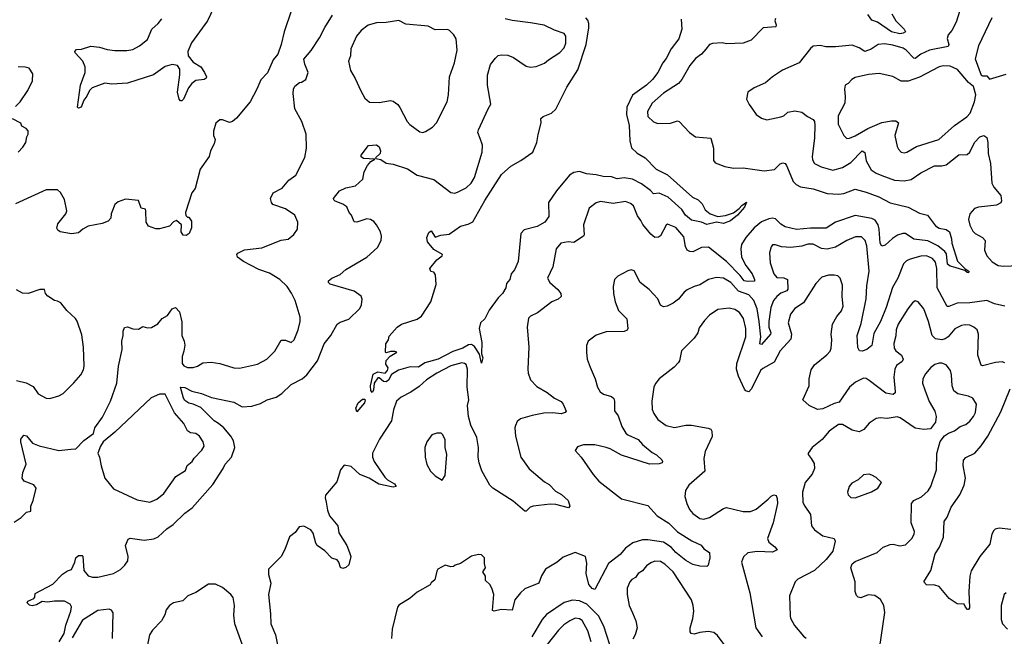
# Model space of a CAD drawing. Extents: x 1954678 to 2060275, y 904822 to 1016299.
# Tile 459 of 467: x 2047796 to 2054831, y 1000165 to 1004572. Entities that reach past the tile are written whole.
import ezdxf

# ---------------------------------------------------------------- set-up
doc = ezdxf.new("R2010")
doc.units = 0

msp = doc.modelspace()

# ---------------------------------------------------------------- linework, layer by layer
at = {"layer": '0CON20XD'}
for points in [[(2049204.8, 1004705.2), (2049136.5, 1004563.5), (2049023.8, 1004406.1), (2048997.2, 1004345), (2048998.9, 1004315), (2049035, 1004269.1), (2049090, 1004235), (2049115.4, 1004195.4), (2049130, 1004165), (2049128.8, 1004155), (2049114.3, 1004145.7), (2049055, 1004136.7), (2049025, 1004115.7), (2049000.6, 1004085), (2048966.8, 1004003.2), (2048955, 1003993.3), (2048945, 1003993.3), (2048934.3, 1004004.3), (2048923.7, 1004053.7), (2048940.7, 1004179.3), (2048938.8, 1004218.8), (2048923.1, 1004245), (2048885, 1004252.2), (2048835, 1004237.5), (2048751, 1004179), (2048565, 1004119.4), (2048455, 1004111.8), (2048405, 1004118.6), (2048314.4, 1004085.6), (2048293.4, 1004066.6), (2048275, 1004026.2), (2048252.9, 1003997.1), (2048235, 1003947.5), (2048215, 1003940), (2048207.5, 1003947.5), (2048230.6, 1004105), (2048264, 1004195), (2048264.2, 1004234.2), (2048246.8, 1004276.8), (2048192.5, 1004335), (2048190, 1004345), (2048201.7, 1004358.3), (2048238.3, 1004361.7), (2048305, 1004382), (2048365, 1004376), (2048420.3, 1004360.3), (2048475, 1004352.9), (2048562.1, 1004352.1), (2048605, 1004360), (2048652, 1004385), (2048709.5, 1004430.5), (2048740, 1004505), (2048785, 1004546.2), (2048810.9, 1004579.1)], [(2054525.7, 1004675), (2054486, 1004554), (2054455, 1004495.7), (2054428.9, 1004465), (2054423.1, 1004436.9), (2054434.6, 1004395), (2054428.8, 1004381.2), (2054297.1, 1004355), (2054234.3, 1004325.7), (2054195, 1004295.6), (2054185, 1004297.8), (2054129.6, 1004355), (2054108.5, 1004368.5), (2054035, 1004390.9), (2053975, 1004400), (2053928.8, 1004395), (2053879.5, 1004360.5), (2053835, 1004344.6), (2053795, 1004371.4), (2053745, 1004390.5), (2053625, 1004377.8), (2053555, 1004379.4), (2053515, 1004387.5), (2053465, 1004382.5), (2053445, 1004366.2), (2053365, 1004264.3), (2053245, 1004210.8), (2053175.7, 1004164.3), (2053125, 1004121.2), (2053042.5, 1004085), (2052997.5, 1004055), (2052990, 1004005), (2053006.7, 1003965), (2053031.7, 1003931.7), (2053056.7, 1003895), (2053095, 1003868), (2053135, 1003857.1), (2053235, 1003877.5), (2053255, 1003886), (2053285, 1003912), (2053335, 1003920), (2053385, 1003911.2), (2053425, 1003880), (2053465, 1003858.8), (2053474.2, 1003845), (2053477.4, 1003817.4), (2053475.4, 1003724.6), (2053457.8, 1003595), (2053459.7, 1003569.7), (2053473.6, 1003543.6), (2053521.3, 1003521.3), (2053605, 1003496.5), (2053674.6, 1003515.4), (2053735, 1003552.2), (2053815, 1003634.5), (2053833.4, 1003623.4), (2053843.3, 1003563.3), (2053880.1, 1003500.1), (2053914.2, 1003475), (2053955, 1003458.5), (2054046.3, 1003426.3), (2054115, 1003420.9), (2054165, 1003430), (2054235, 1003477.3), (2054331.7, 1003528.3), (2054385, 1003527.5), (2054415, 1003535.8), (2054505, 1003605.8), (2054565, 1003608.8), (2054585, 1003626.2), (2054616.9, 1003695), (2054655, 1003734), (2054683.6, 1003743.6), (2054705, 1003730), (2054714.4, 1003694.4), (2054716.5, 1003615), (2054732.7, 1003545), (2054742.5, 1003405), (2054755.7, 1003375), (2054805, 1003316.7), (2054811.7, 1003278.3), (2054805, 1003264.2), (2054775, 1003246.7), (2054647.6, 1003232.4), (2054617.9, 1003222.1), (2054584.3, 1003185), (2054575.6, 1003145), (2054585, 1003103.3), (2054605, 1003060.8), (2054623.7, 1003043.7), (2054676, 1003015), (2054694.3, 1002995), (2054689.1, 1002925), (2054705.5, 1002885), (2054745, 1002841.1), (2054786, 1002816), (2054825, 1002809.6), (2054934.6, 1002814.6)], [(2047755, 1000980), (2047805, 1001013.3), (2047845, 1001051.2), (2047875, 1001060), (2047875.8, 1001095), (2047891.9, 1001135), (2047913.6, 1001223.6), (2047897.3, 1001247.3), (2047827.5, 1001275), (2047813.3, 1001295), (2047818.8, 1001335), (2047841.2, 1001395), (2047803.9, 1001556.1), (2047803.8, 1001575), (2047825, 1001603.3), (2047845, 1001598.8), (2047886.7, 1001545), (2047935, 1001526.2), (2048075, 1001493.8), (2048161.7, 1001501.7), (2048196.7, 1001505), (2048255, 1001564.3), (2048322.5, 1001615), (2048332, 1001655), (2048388.3, 1001731.7), (2048444, 1001845), (2048490.8, 1001975), (2048502.7, 1002095), (2048528.1, 1002215), (2048526.2, 1002275), (2048535.8, 1002314.2), (2048534.2, 1002345.8), (2048545, 1002372.5), (2048565, 1002376), (2048605, 1002362.5), (2048645, 1002360.8), (2048675, 1002378.8), (2048709.3, 1002369.3), (2048737.3, 1002372.7), (2048781.7, 1002398.3), (2048814.3, 1002435.7), (2048850.9, 1002459.1), (2048885, 1002506.7), (2048910, 1002515), (2048936.7, 1002485), (2048953, 1002413), (2048954.4, 1002315), (2048970.4, 1002275), (2048974.4, 1002245.6), (2048967.4, 1002202.6), (2048956.9, 1002165), (2048957.1, 1002115), (2048969.3, 1002099.3), (2048995, 1002086.9), (2049035, 1002085.6), (2049065, 1002095.7), (2049105, 1002120.6), (2049164.2, 1002124.2), (2049225, 1002114.2), (2049324.5, 1002084.5), (2049365, 1002081.1), (2049495, 1002110.6), (2049562, 1002145), (2049617.9, 1002202.1), (2049665, 1002281.2), (2049695, 1002282.5), (2049735, 1002266), (2049756.6, 1002283.4), (2049785.7, 1002355), (2049798.6, 1002415), (2049798.6, 1002445), (2049763.1, 1002565), (2049738, 1002618), (2049705.7, 1002665), (2049655, 1002716.5), (2049581.1, 1002761.1), (2049505, 1002786.7), (2049395, 1002844.2), (2049352.5, 1002875), (2049347.5, 1002895), (2049355, 1002902.5), (2049402.9, 1002927.1), (2049525, 1002940.6), (2049665, 1002996), (2049715, 1003003.8), (2049753.9, 1003036.1), (2049781.2, 1003075), (2049783.3, 1003125), (2049761.2, 1003175), (2049695, 1003219.4), (2049605, 1003252), (2049594.2, 1003265), (2049587.1, 1003295), (2049607.5, 1003335), (2049671.7, 1003368.3), (2049718.8, 1003425), (2049767.9, 1003462.1), (2049833, 1003587), (2049846, 1003655), (2049843.1, 1003755), (2049811.9, 1003845), (2049762.5, 1003935), (2049748.6, 1004045), (2049750.8, 1004075), (2049762.1, 1004097.9), (2049795, 1004123.3), (2049810, 1004125), (2049840, 1004145), (2049857.5, 1004195), (2049832.5, 1004255), (2049825, 1004290), (2049877.3, 1004352.7), (2049937.4, 1004442.6), (2049975, 1004516.2), (2050031.4, 1004605)], [(2049738.6, 1004641.4), (2049684.6, 1004485.4), (2049664.2, 1004395), (2049639.2, 1004325), (2049606.2, 1004285), (2049567, 1004193), (2049517.7, 1004142.3), (2049490.8, 1004075), (2049441.2, 1003985), (2049345, 1003868.2), (2049315, 1003844.4), (2049295, 1003837.5), (2049245, 1003856.2), (2049225, 1003856.7), (2049196.4, 1003833.6), (2049180, 1003775), (2049181.2, 1003745), (2049191.2, 1003715), (2049185.8, 1003685), (2049160, 1003635), (2049148.8, 1003595), (2049084.3, 1003505), (2049048.8, 1003365), (2049026.2, 1003335), (2048981.2, 1003195), (2048981.7, 1003171.7), (2048995, 1003160), (2049005, 1003160), (2049023, 1003133), (2049023.3, 1003085), (2049007.5, 1003045), (2048985, 1003030), (2048963.3, 1003033.3), (2048950, 1003055), (2048952.5, 1003105), (2048916.4, 1003136.4), (2048895, 1003127.5), (2048865, 1003097.5), (2048795, 1003077.5), (2048768.3, 1003078.3), (2048715, 1003097.5), (2048700, 1003125), (2048697.5, 1003205), (2048695, 1003217.5), (2048663.3, 1003225), (2048645, 1003280), (2048551.2, 1003288.8), (2048499.3, 1003270.7), (2048475, 1003252.5), (2048450, 1003185), (2048445.9, 1003154.1), (2048427, 1003133), (2048385, 1003116), (2048285, 1003095.8), (2048246.7, 1003075), (2048215, 1003048.8), (2048165, 1003040.8), (2048085, 1003056.2), (2048068, 1003068), (2048061.4, 1003081.4), (2048067.9, 1003112.1), (2048125.6, 1003185), (2048132.2, 1003205), (2048115, 1003287.5), (2048087.3, 1003337.3), (2048065, 1003356.7), (2047984.2, 1003355.8), (2047766.7, 1003255)], [(2052415.6, 1004295), (2052391.1, 1004265), (2052355.5, 1004195), (2052316.2, 1004145), (2052274.8, 1004105.2), (2052175, 1004032.1), (2052133.3, 1003946.7), (2052132.5, 1003895), (2052149.4, 1003815), (2052155.3, 1003705.3), (2052166.6, 1003656.6), (2052208.3, 1003618.3), (2052265.5, 1003585.5), (2052343.9, 1003503.9), (2052424.1, 1003464.1), (2052603.5, 1003303.5), (2052643.3, 1003285), (2052672.5, 1003255), (2052692.3, 1003212.3), (2052730, 1003185), (2052785, 1003166.7), (2052837.8, 1003172.2), (2052895, 1003190.8), (2052937.4, 1003222.6), (2052955.5, 1003244.5), (2052989.2, 1003269.2), (2052975, 1003232.5), (2052925, 1003176), (2052873.8, 1003135), (2052825, 1003115.7), (2052775, 1003124), (2052705, 1003107.5), (2052666.7, 1003125), (2052595, 1003139.3), (2052551.9, 1003175), (2052525.9, 1003215.9), (2052429.4, 1003305), (2052365, 1003333.5), (2052325, 1003327.5), (2052302.1, 1003352.1), (2052239.5, 1003399.5), (2052175, 1003432.9), (2052115, 1003443.1), (2052065, 1003434.1), (2052025, 1003449.7), (2051965, 1003451.4), (2051915, 1003464), (2051845, 1003470.9), (2051795, 1003488.1), (2051755, 1003479.4), (2051725, 1003461.1), (2051631.7, 1003348.2), (2051574.5, 1003265.5), (2051575.6, 1003165), (2051546.7, 1003125), (2051494.2, 1003095), (2051399.7, 1003070.3), (2051375.9, 1003045), (2051356.5, 1002845), (2051330, 1002785), (2051306.2, 1002755), (2051298.8, 1002715), (2051273.9, 1002686.1), (2051268, 1002655), (2051245.7, 1002615), (2051215.4, 1002584.6), (2051150, 1002495), (2051120, 1002435), (2051088.8, 1002405), (2051078, 1002365), (2051097.1, 1002265), (2051096, 1002185), (2051105.7, 1002155), (2051095, 1002117.5), (2051081.9, 1002181.9), (2051045.9, 1002235.9), (2051025, 1002250.7), (2051002, 1002248), (2050961.1, 1002225), (2050889.8, 1002200.2), (2050785.5, 1002145.5), (2050691.1, 1002118.9), (2050645, 1002088.7), (2050585, 1002090), (2050501.7, 1002068.3), (2050453, 1002037), (2050431.6, 1001995), (2050415, 1001983.7), (2050395, 1001986.8), (2050365, 1002011.5), (2050355, 1002011.9), (2050329.2, 1001975), (2050324.2, 1001925), (2050315, 1001906.7), (2050305, 1001922.5), (2050301.5, 1001955), (2050320.3, 1002039.7), (2050355, 1002055.8), (2050406, 1002045), (2050423.3, 1002065), (2050427.5, 1002085), (2050410.7, 1002110.7), (2050413, 1002137), (2050443.6, 1002166.4), (2050490, 1002195), (2050475, 1002200), (2050445, 1002200), (2050415, 1002190), (2050410, 1002195), (2050412.5, 1002255), (2050430, 1002285), (2050435, 1002310), (2050492.5, 1002375), (2050523.3, 1002395), (2050635, 1002432.9), (2050666.8, 1002453.2), (2050733.1, 1002556.9), (2050771.4, 1002678.6), (2050767.7, 1002747.7), (2050755, 1002766.7), (2050733.6, 1002773.6), (2050726.2, 1002795), (2050775, 1002855.6), (2050813.8, 1002885), (2050816.2, 1002895), (2050755, 1002929.6), (2050708.9, 1002985), (2050703.6, 1003015), (2050719.1, 1003050.9), (2050735, 1003062), (2050765, 1003018), (2050805, 1003031.4), (2050865, 1003040), (2050945, 1003095.5), (2051000, 1003110), (2051033.4, 1003126.6), (2051119.5, 1003280.5), (2051238.5, 1003465), (2051303.8, 1003526.2), (2051375.6, 1003565), (2051461.8, 1003625), (2051491.8, 1003695), (2051499.1, 1003750.9), (2051522, 1003835), (2051520, 1003865), (2051535, 1003880), (2051595.4, 1003904.6), (2051626, 1003934), (2051705, 1004089.4), (2051783.8, 1004215), (2051844.2, 1004395), (2051862.2, 1004515), (2051862.5, 1004545), (2051855, 1004568.6), (2051840.6, 1004585)], [(2054026.2, 1004615), (2054055.3, 1004565.3), (2054074.7, 1004544.7), (2054115.7, 1004505), (2054123.8, 1004485), (2054107.5, 1004475), (2054085, 1004472.2), (2054025, 1004484.8), (2053925, 1004554.7), (2053885, 1004568.1), (2053855, 1004608.5)], [(2054740.8, 1004585), (2054645.7, 1004385), (2054622.7, 1004292.7), (2054665.8, 1004175.8), (2054675, 1004170), (2054705, 1004170.8), (2054725, 1004146.2), (2054845, 1004183.1)], [(2048076.7, 1000125), (2048112.2, 1000185), (2048125.4, 1000245), (2048160.6, 1000345), (2048165.7, 1000375), (2048156.2, 1000395), (2048115.4, 1000415.4), (2048044, 1000416), (2047995, 1000408.9), (2047955, 1000414.2), (2047915, 1000389.1), (2047885, 1000382.9), (2047865, 1000388.6), (2047848.6, 1000405), (2047853.1, 1000416.9), (2047896.2, 1000435), (2047903.8, 1000445), (2047905, 1000470), (2048032.3, 1000537.7), (2048101.2, 1000608.8), (2048136.4, 1000633.6), (2048165, 1000643.3), (2048190, 1000695), (2048197.5, 1000725), (2048215, 1000742.5), (2048243, 1000743), (2048247.7, 1000737.7), (2048254.4, 1000635), (2048285, 1000597.1), (2048315, 1000586.9), (2048355, 1000587.1), (2048465.4, 1000614.6), (2048515, 1000642), (2048547.4, 1000672.6), (2048568.8, 1000705), (2048570, 1000735), (2048551.2, 1000815), (2048571.7, 1000858.3), (2048585, 1000865.8), (2048685, 1000852.5), (2048755, 1000861.5), (2048785, 1000875.6), (2048847.2, 1000932.8), (2048892.5, 1000965), (2048975, 1001044.3), (2049027.2, 1001082.8), (2049175, 1001250), (2049250.4, 1001365), (2049263.8, 1001395), (2049309.6, 1001445), (2049332.3, 1001515), (2049322.7, 1001562.7), (2049303.6, 1001595), (2049254.4, 1001654.4), (2049215, 1001685.4), (2049185, 1001705.5), (2049089.5, 1001799.5), (2049035, 1001824.5), (2049005, 1001831.5), (2048975, 1001851.5), (2048965, 1001868), (2048943.9, 1001946.1), (2048975, 1001942.9), (2049025, 1001917.5), (2049095, 1001900.9), (2049165, 1001870.9), (2049325, 1001839.2), (2049385, 1001806.2), (2049455, 1001810.8), (2049515, 1001829.2), (2049563.8, 1001855), (2049628.8, 1001875), (2049668.6, 1001901.4), (2049736.2, 1001965), (2049815, 1002004.3), (2049846.9, 1002033.1), (2049924.5, 1002135), (2049972.2, 1002255), (2050019.4, 1002315), (2050065, 1002396), (2050085, 1002409.2), (2050147.9, 1002432.1), (2050225, 1002508.8), (2050238, 1002535), (2050243.6, 1002573.6), (2050236.4, 1002596.4), (2050185, 1002631.2), (2050015, 1002683.1), (2050001.2, 1002695), (2050001.2, 1002705), (2050025, 1002726), (2050085, 1002750), (2050125, 1002787.5), (2050275, 1002874), (2050351.2, 1002945), (2050378, 1002995), (2050380, 1003025), (2050373.8, 1003055), (2050345.7, 1003105.7), (2050325, 1003130), (2050302.5, 1003145), (2050275, 1003150), (2050205, 1003126.2), (2050185, 1003126.7), (2050166.2, 1003175), (2050149.2, 1003195), (2050132, 1003235), (2050104.5, 1003254.5), (2050048.8, 1003275), (2050040, 1003285), (2050037.5, 1003295), (2050080.3, 1003349.7), (2050125, 1003369.4), (2050195, 1003386), (2050248.5, 1003431.5), (2050258, 1003485), (2050279.7, 1003530.3), (2050305, 1003557.8), (2050333.3, 1003575), (2050251.3, 1003581.3), (2050235, 1003591.2), (2050234.4, 1003605), (2050287.6, 1003672.4), (2050345, 1003678.8), (2050365, 1003664.3), (2050374.7, 1003635), (2050370.9, 1003615), (2050338, 1003585), (2050340.6, 1003580.6), (2050375, 1003572.6), (2050415, 1003547.1), (2050465, 1003539.1), (2050566.1, 1003506.1), (2050635, 1003461.4), (2050755, 1003431.2), (2050875, 1003336.7), (2050905, 1003333.3), (2050925, 1003340), (2050985, 1003370), (2051021.4, 1003405), (2051044.4, 1003445), (2051099.2, 1003625), (2051102, 1003675), (2051085, 1003723.3), (2051068.6, 1003765), (2051072.9, 1003785), (2051141.9, 1003935), (2051162.6, 1003967.4), (2051137.8, 1004105), (2051137.5, 1004175), (2051158.8, 1004251.2), (2051195, 1004296.7), (2051215, 1004316.2), (2051235, 1004321.2), (2051282.3, 1004317.7), (2051325, 1004301.4), (2051415, 1004241.2), (2051445, 1004234), (2051485, 1004238), (2051545, 1004262), (2051573.4, 1004286.6), (2051655, 1004336.9), (2051685, 1004372), (2051698.1, 1004405), (2051697.5, 1004455), (2051685, 1004473.8), (2051617.2, 1004497.2), (2051542.7, 1004532.7), (2051445, 1004550.9), (2051315, 1004565.6), (2051265, 1004577.5)], [(2053195, 1004580), (2053191.9, 1004565), (2053201.4, 1004535), (2053198.7, 1004521.3), (2053107.5, 1004515), (2053022.5, 1004425), (2052965, 1004404.2), (2052845, 1004400.6), (2052815, 1004406.9), (2052745, 1004402), (2052723.3, 1004395), (2052697.8, 1004362.2), (2052668, 1004325), (2052624, 1004295), (2052584.2, 1004245), (2052526.9, 1004145), (2052503, 1004117), (2052395, 1004046.7), (2052314.4, 1003975), (2052282.5, 1003915), (2052285, 1003880), (2052325, 1003842), (2052355, 1003830), (2052445, 1003833.1), (2052495, 1003850.5), (2052507.1, 1003845), (2052581.2, 1003765), (2052624.1, 1003734.1), (2052735, 1003726.7), (2052753.9, 1003653.9), (2052753.3, 1003565), (2052765, 1003550), (2052835, 1003522.9), (2052895, 1003510.8), (2052965, 1003514.4), (2053115, 1003492.2), (2053187.8, 1003502.2), (2053228.3, 1003541.7), (2053249.5, 1003549.5), (2053265, 1003543.8), (2053275, 1003531.2), (2053294.6, 1003484.6), (2053322.7, 1003415), (2053343.6, 1003393.6), (2053375, 1003377.5), (2053465, 1003364.1), (2053565, 1003331.2), (2053645, 1003324.7), (2053685, 1003329.1), (2053765, 1003361.5), (2053845, 1003340.3), (2053935, 1003306), (2054015, 1003262.8), (2054145, 1003231.4), (2054225, 1003190), (2054282.5, 1003175), (2054338.2, 1003098.2), (2054365, 1003081.5), (2054415, 1003072.9), (2054438.6, 1003055), (2054453.8, 1003005), (2054455.9, 1002975.9), (2054496.1, 1002846.1), (2054552, 1002792), (2054578, 1002775), (2054575.9, 1002764.1), (2054565, 1002764.2), (2054549.5, 1002779.5), (2054480.2, 1002800.2), (2054445, 1002809.5), (2054425.5, 1002825), (2054418.1, 1002898.1), (2054406.2, 1002916.2), (2054356.5, 1002956.5), (2054285, 1002992.9), (2054185, 1003003.8), (2054125, 1003043.1), (2054105, 1003043.1), (2054068.9, 1003031.1), (2054032, 1003008), (2053978.8, 1002961.2), (2053955, 1002953.8), (2053944.1, 1002974.1), (2053937.4, 1003075), (2053929.2, 1003105), (2053909.1, 1003139.1), (2053885, 1003151.6), (2053765, 1003172.4), (2053625, 1003125.9), (2053557.2, 1003082.8), (2053446.6, 1003083.4), (2053345, 1003072.7), (2053265, 1003091.5), (2053235, 1003111), (2053195, 1003149.3), (2053175, 1003153.5), (2053149.4, 1003149.4), (2053095, 1003127), (2053044.1, 1003085), (2052983.4, 1003015), (2052953.9, 1002965), (2052948.5, 1002935), (2052953.3, 1002875), (2052984.7, 1002815), (2053030.4, 1002755), (2053045.7, 1002714.3), (2053045, 1002704), (2052995, 1002700.3), (2052972.9, 1002705), (2052942.9, 1002745), (2052845, 1002844.2), (2052716.4, 1002946.4), (2052667.5, 1002945), (2052605, 1002913.5), (2052585, 1002914.6), (2052565, 1002924.5), (2052551.9, 1002951.9), (2052540.4, 1003020.4), (2052485, 1003086.9), (2052425, 1003110.8), (2052415, 1003103.8), (2052373.2, 1003026.8), (2052361.2, 1003018.8), (2052335, 1003015.8), (2052305, 1003038.6), (2052248.3, 1003108.3), (2052232.7, 1003137.3), (2052211.1, 1003171.1), (2052182, 1003242), (2052158.9, 1003258.9), (2052125, 1003271.9), (2052035, 1003259.2), (2051945, 1003272.9), (2051915, 1003264.2), (2051865, 1003226.2), (2051823.1, 1003105), (2051828.1, 1003035), (2051824.2, 1003025), (2051755, 1002980.6), (2051715, 1002984.4), (2051662.5, 1002975), (2051628.8, 1002935), (2051605.6, 1002805), (2051567.5, 1002725), (2051582.9, 1002695), (2051641.9, 1002645), (2051662, 1002615), (2051663.8, 1002595), (2051644.3, 1002575.7), (2051596.7, 1002555), (2051495, 1002476.2), (2051445.7, 1002454.3), (2051431.7, 1002438.3), (2051422.5, 1002375), (2051434, 1002234), (2051426.2, 1002075), (2051428.8, 1002045), (2051445, 1001997.5), (2051490.3, 1001950.3), (2051565, 1001908.1), (2051617.2, 1001867.2), (2051665, 1001842.5), (2051679.2, 1001825), (2051700, 1001775), (2051693.8, 1001765), (2051665, 1001755.4), (2051605, 1001762.5), (2051539.8, 1001760.2), (2051456.3, 1001743.7), (2051375, 1001719.2), (2051349.7, 1001700.3), (2051337.6, 1001672.4), (2051333.5, 1001655), (2051337.1, 1001595), (2051375.3, 1001445.3), (2051435, 1001362.2), (2051545, 1001269.6), (2051579.2, 1001249.2), (2051625, 1001203.1), (2051667.6, 1001177.6), (2051715.4, 1001135.4), (2051726.7, 1001095), (2051716.2, 1001083.8), (2051626.4, 1001106.4), (2051585, 1001110), (2051464.6, 1001095.4), (2051442.9, 1001087.1), (2051415, 1001060), (2051405, 1001060), (2051320.5, 1001130.5), (2051176.2, 1001225), (2051156, 1001245), (2051098.3, 1001348.3), (2051078.1, 1001405), (2051071.5, 1001445), (2051073.8, 1001515), (2051061.5, 1001585), (2051020, 1001675), (2051002.2, 1001735), (2050996.1, 1001815), (2051004.7, 1001855.3), (2050992.6, 1001945), (2050995.3, 1002075.3), (2050985, 1002107.5), (2050975, 1002115.6), (2050955, 1002118.9), (2050875, 1002097.5), (2050775, 1002046.1), (2050702.7, 1001997.3), (2050650.6, 1001949.4), (2050591.1, 1001908.9), (2050522, 1001875), (2050488, 1001845), (2050465.5, 1001784.5), (2050452.5, 1001705), (2050365.8, 1001574.2), (2050317.1, 1001475), (2050316.5, 1001445), (2050328.2, 1001415), (2050405, 1001301.4), (2050423.1, 1001283.1), (2050472.9, 1001255), (2050486, 1001235), (2050465, 1001230.9), (2050361.7, 1001251.7), (2050292.5, 1001295), (2050225, 1001322.1), (2050165, 1001378.1), (2050115, 1001388.1), (2050088.2, 1001355), (2050061.2, 1001268.8), (2049980, 1001175), (2049977.8, 1001155), (2049985.5, 1001125), (2049995.5, 1001065.5), (2050009.4, 1001025), (2050068.6, 1000955), (2050076.9, 1000905), (2050132.2, 1000815), (2050152.9, 1000765), (2050161.2, 1000735), (2050146.2, 1000675), (2050125, 1000656.7), (2050105, 1000650), (2050087, 1000657), (2050075.9, 1000695.9), (2050065, 1000712.5), (2050025, 1000723.3), (2049975, 1000776.7), (2049921.2, 1000815), (2049911.2, 1000831.2), (2049893, 1000903), (2049876.2, 1000925), (2049825, 1000952.9), (2049793.4, 1000946.6), (2049765, 1000908), (2049723.1, 1000875), (2049691.1, 1000785), (2049664.6, 1000735.4), (2049574.2, 1000645), (2049574.2, 1000605.8), (2049589.4, 1000545), (2049574.4, 1000465), (2049587.3, 1000325), (2049590.5, 1000255), (2049622.2, 1000175), (2049647.1, 1000055)], [(2050675, 1003766.7), (2050695, 1003773.3), (2050745, 1003803.3), (2050773.8, 1003835), (2050850, 1003985), (2050859.2, 1004035), (2050867.5, 1004165), (2050902.9, 1004265), (2050920.8, 1004355), (2050914, 1004435), (2050898.8, 1004465), (2050866.7, 1004495), (2050851.2, 1004501.2), (2050765, 1004500), (2050715, 1004525.8), (2050555, 1004540), (2050505, 1004566), (2050415, 1004552.5), (2050345, 1004550), (2050285, 1004534), (2050236, 1004495), (2050202, 1004455), (2050162.5, 1004365), (2050158.8, 1004315), (2050145.8, 1004275), (2050158.3, 1004208.3), (2050192.7, 1004152.7), (2050232.5, 1004065), (2050260.9, 1004010.9), (2050295, 1003984), (2050365, 1003980), (2050444, 1003994), (2050465, 1003990), (2050497.5, 1003965), (2050512.9, 1003945), (2050564.3, 1003844.3), (2050583, 1003823), (2050655, 1003771.2), (2050675, 1003766.7)], [(2052520.9, 1004575), (2052526, 1004505), (2052506, 1004435), (2052450, 1004365), (2052415.6, 1004295)], [(2047765, 1003952), (2047798, 1003985), (2047854.1, 1004065.9), (2047886.7, 1004135), (2047888.8, 1004185), (2047862.5, 1004225), (2047835, 1004234), (2047785, 1004235.7)], [(2054115, 1003620), (2054135, 1003624.4), (2054203.9, 1003666.1), (2054363.3, 1003716.7), (2054474.4, 1003815.6), (2054562.9, 1003877.1), (2054586.7, 1003905), (2054618.8, 1003985), (2054628.1, 1004035), (2054611.4, 1004095), (2054575, 1004124.2), (2054495.3, 1004215.3), (2054445, 1004240.5), (2054395, 1004241.5), (2054365, 1004234.4), (2054225, 1004162.1), (2054143.6, 1004133.6), (2054093.2, 1004133.2), (2054035, 1004167.1), (2053936.8, 1004186.8), (2053860.2, 1004179.8), (2053765, 1004160), (2053741.4, 1004145), (2053715, 1004115.8), (2053694.2, 1004105), (2053688.5, 1004075), (2053693.6, 1004023.6), (2053690.4, 1003975), (2053644.4, 1003885), (2053643.1, 1003825), (2053684.5, 1003744.5), (2053705, 1003724.2), (2053725, 1003724.4), (2053765, 1003741.2), (2053855, 1003793.8), (2053955, 1003836.4), (2054025, 1003850), (2054055, 1003848.9), (2054074.3, 1003834.3), (2054048.1, 1003745), (2054065, 1003666.7), (2054075, 1003646.2), (2054095, 1003626), (2054115, 1003620)], [(2047785, 1003626.2), (2047818.3, 1003661.7), (2047838.8, 1003695), (2047846.2, 1003735), (2047856.2, 1003755), (2047855, 1003777.5), (2047842.5, 1003795), (2047810.7, 1003810.7), (2047803, 1003833), (2047745, 1003864.3)], [(2054835.8, 1002525), (2054760.8, 1002540.8), (2054705, 1002566.4), (2054585, 1002549.5), (2054495, 1002546.4), (2054435, 1002522.2), (2054422.2, 1002522.2), (2054352, 1002655), (2054349.4, 1002795), (2054340.3, 1002840.3), (2054318.9, 1002865), (2054275, 1002883.8), (2054235, 1002882.9), (2054159.1, 1002860.9), (2054132, 1002848), (2054111.5, 1002828.5), (2054070.9, 1002725), (2054031.7, 1002658.3), (2053986.9, 1002515), (2053946.5, 1002415), (2053899.8, 1002330.2), (2053885.5, 1002244.5), (2053848.8, 1002215), (2053815, 1002204.2), (2053796.2, 1002206.2), (2053785, 1002230), (2053780.6, 1002315), (2053808.6, 1002401.4), (2053843.2, 1002576.8), (2053848.8, 1002671.2), (2053865.3, 1002775), (2053849.3, 1002955), (2053837.5, 1002995), (2053810.5, 1003020.5), (2053768.6, 1003021.4), (2053705.4, 1002994.6), (2053625, 1002947.3), (2053565, 1002932.9), (2053525, 1002936.7), (2053465, 1002966.7), (2053427.5, 1002967.5), (2053385, 1002954.4), (2053305, 1002943.3), (2053237.9, 1002947.9), (2053195, 1002963.3), (2053175, 1002962.5), (2053165, 1002950), (2053152, 1002905), (2053157.1, 1002835), (2053183.6, 1002755), (2053205, 1002728.5), (2053255, 1002726.2), (2053282.9, 1002715), (2053284, 1002646), (2053276.2, 1002633.8), (2053235, 1002617.7), (2053204.5, 1002595), (2053181.1, 1002565), (2053162.2, 1002515), (2053148.8, 1002415), (2053149.2, 1002375), (2053162.2, 1002335), (2053160, 1002325), (2053095, 1002250), (2053084.5, 1002255), (2053090.6, 1002305), (2053080.2, 1002415), (2053064.1, 1002505.9), (2053041.9, 1002565), (2053006.5, 1002606.5), (2052931.2, 1002631.2), (2052877.1, 1002695), (2052825, 1002723.8)], [(2052825, 1002723.8), (2052775, 1002730.5), (2052718, 1002715), (2052655, 1002676.5), (2052614.6, 1002665.4), (2052565, 1002640.8), (2052544.5, 1002625.5), (2052503.8, 1002575), (2052465, 1002546), (2052422.5, 1002525), (2052395, 1002519.2), (2052375, 1002531.2), (2052355, 1002576.2), (2052293.8, 1002645), (2052228, 1002695), (2052185, 1002776.2), (2052165, 1002784), (2052141.7, 1002778.3), (2052070.3, 1002739.7), (2052046.2, 1002715), (2052036.7, 1002665), (2052038, 1002615), (2052050.8, 1002555), (2052074.4, 1002494.4), (2052134, 1002435), (2052142, 1002365), (2052135, 1002354), (2052115, 1002344.2), (2051985, 1002341.9), (2051913.5, 1002316.5), (2051856.7, 1002275), (2051846.4, 1002243.6), (2051846, 1002195), (2051851.4, 1002145), (2051872, 1002088), (2051907.1, 1002005), (2051924.3, 1001945), (2051943.6, 1001913.6), (2051966.8, 1001896.8), (2052025, 1001880), (2052040, 1001865), (2052045.6, 1001845), (2052045.9, 1001775.9), (2052071.3, 1001741.3), (2052097.5, 1001665), (2052127.8, 1001617.8), (2052142, 1001605), (2052215, 1001572.5), (2052245, 1001536.5), (2052315, 1001478.9), (2052345, 1001461.4), (2052385, 1001426.2), (2052388.8, 1001415), (2052385.7, 1001404.3), (2052365, 1001398.1), (2052294.7, 1001394.7), (2052095, 1001459.6), (2052015, 1001505.4), (2051986.7, 1001515), (2051905, 1001532.5), (2051825, 1001533.3), (2051781.7, 1001518.3), (2051763.6, 1001493.6), (2051807.5, 1001445), (2051892.5, 1001322.5), (2051933.6, 1001273.6), (2052095, 1001147.1), (2052285, 1001099.4), (2052350, 1001025), (2052435, 1000973.1), (2052495, 1000910.8), (2052598.1, 1000848.1), (2052665.8, 1000815.8), (2052685, 1000790), (2052723.6, 1000763.6), (2052728, 1000725), (2052715, 1000672.5), (2052705, 1000664), (2052656.4, 1000666.4), (2052605, 1000678), (2052555, 1000707.8), (2052485, 1000763.9), (2052451.7, 1000801.7), (2052395, 1000838.2), (2052285, 1000854.7), (2052245, 1000854.3), (2052177.4, 1000832.6), (2052125, 1000796.2), (2052085, 1000749.5), (2052003.9, 1000685), (2051905, 1000500), (2051885, 1000506.7), (2051861.9, 1000535), (2051842.7, 1000615), (2051847.8, 1000687.8), (2051838.8, 1000735), (2051765, 1000763.3), (2051679.3, 1000730.7), (2051636.7, 1000695), (2051553.3, 1000645), (2051525, 1000597.5), (2051504, 1000545), (2051403.8, 1000505), (2051373.6, 1000476.4), (2051334.6, 1000425.4), (2051315, 1000351.2), (2051235, 1000355.6), (2051185, 1000344.3), (2051175, 1000350), (2051183.2, 1000463.2), (2051169.4, 1000509.4), (2051154, 1000535), (2051124, 1000565), (2051122.9, 1000595), (2051106, 1000625), (2051123.3, 1000655), (2051116.7, 1000685), (2051117.5, 1000725), (2051095, 1000747.5), (2051075, 1000750), (2051025, 1000736.7), (2050945, 1000686), (2050906.2, 1000673.8), (2050895, 1000663.3), (2050875, 1000661.2), (2050835, 1000674.2), (2050784.4, 1000645.6), (2050775, 1000630), (2050760.7, 1000569.3), (2050735, 1000547.5), (2050727.7, 1000532.3), (2050635, 1000481.4), (2050585, 1000438), (2050505, 1000386.7), (2050496.1, 1000373.9), (2050458, 1000215), (2050451.2, 1000148.8)], [(2054835, 1002120.6), (2054816.1, 1002126.1), (2054768.1, 1002121.9), (2054675, 1002098), (2054665, 1002103.3), (2054642.2, 1002175), (2054647.5, 1002325), (2054636, 1002355), (2054613.8, 1002375), (2054585, 1002388.1), (2054551.9, 1002391.9), (2054525, 1002386.5), (2054477.7, 1002362.3), (2054430, 1002305), (2054409.5, 1002290.5), (2054385, 1002283.2), (2054340.2, 1002290.2), (2054314.7, 1002314.7), (2054290.4, 1002415), (2054255, 1002506.7), (2054215.7, 1002555.7), (2054195, 1002562), (2054175, 1002549.2), (2054141.1, 1002505), (2054072.2, 1002395), (2054057.3, 1002355), (2054055, 1002312.5), (2054041.9, 1002258.1), (2054044.6, 1002225), (2054056.7, 1002205), (2054095.3, 1002175.3), (2054108.6, 1002145), (2054100.6, 1002129.4), (2054060.3, 1002099.7), (2054047.7, 1002075), (2054041.9, 1002018.1), (2054051.4, 1001915), (2054050, 1001905), (2054036.5, 1001893.5), (2053985, 1001902.6), (2053865, 1001994.5), (2053845, 1002006.9), (2053825, 1002010), (2053767.9, 1001982.1), (2053725, 1001946.7), (2053650.6, 1001839.4), (2053615, 1001829.2), (2053535, 1001791.8), (2053495, 1001785.7), (2053436.2, 1001815), (2053392, 1001855), (2053436.2, 1001955), (2053435.5, 1002005), (2053450.5, 1002069.5), (2053473.9, 1002106.1), (2053563.5, 1002176.5), (2053586.2, 1002203.8), (2053594.3, 1002225), (2053598.1, 1002285), (2053593.6, 1002325), (2053604.5, 1002395), (2053635, 1002450), (2053668.3, 1002491.7), (2053679.4, 1002525), (2053673.3, 1002595), (2053675.5, 1002675), (2053659.2, 1002725), (2053640.9, 1002740.9), (2053615, 1002746.9), (2053575, 1002745.6), (2053527.4, 1002732.6), (2053483.1, 1002686.9), (2053395, 1002547.8), (2053335, 1002507.3), (2053302.2, 1002467.8), (2053287.1, 1002405), (2053310, 1002325), (2053305, 1002290), (2053230.5, 1002205), (2053186.7, 1002125), (2053105, 1002079.4), (2053089.4, 1002065), (2053023.5, 1001935), (2053005, 1001913.3), (2052985, 1001918.6), (2052975, 1001931.4), (2052931.2, 1002025), (2052917.4, 1002075), (2052920.8, 1002115), (2052983.2, 1002305), (2052983.8, 1002365), (2052966.5, 1002436.5), (2052938.9, 1002478.9), (2052905, 1002500.6), (2052865, 1002510), (2052785, 1002500.8), (2052725, 1002460), (2052687.6, 1002422.4), (2052650.7, 1002369.3), (2052640, 1002335), (2052614.2, 1002295), (2052524.6, 1002205.4), (2052510.6, 1002135), (2052501.1, 1002118.9), (2052472.4, 1002087.6), (2052365.8, 1002005), (2052338.9, 1001971.1), (2052327.1, 1001945), (2052312.1, 1001845), (2052314.3, 1001785), (2052327.4, 1001757.4), (2052355.8, 1001715), (2052415, 1001671.4), (2052475, 1001657.8), (2052556.3, 1001673.7), (2052595, 1001674.5), (2052715, 1001653.6), (2052734.6, 1001644.6), (2052742, 1001632), (2052744.2, 1001594.2), (2052693.1, 1001485), (2052684.4, 1001435), (2052691.4, 1001345), (2052575.6, 1001244.4), (2052552.1, 1001207.9), (2052549.2, 1001165), (2052561.4, 1001115), (2052580.7, 1001070.7), (2052605, 1001042.9), (2052655, 1001007.5), (2052685, 1001002.2), (2052725, 1001013.3), (2052825, 1001079.5), (2052845, 1001085.5), (2052965, 1001057.3), (2053017.3, 1001057.3), (2053057.4, 1001072.6), (2053142.5, 1001145), (2053165, 1001167.5), (2053185, 1001176.2), (2053200.8, 1001170.8), (2053208.9, 1001148.9), (2053210, 1001115), (2053180, 1000975), (2053138.9, 1000865), (2053147.6, 1000837.6), (2053191.2, 1000805), (2053207, 1000783), (2053175, 1000765.8), (2053065, 1000771.1), (2052999.1, 1000760.9), (2052967, 1000733), (2052952.2, 1000695), (2053013.6, 1000475), (2053055.6, 1000225), (2053101.3, 1000161.3)], [(2047773, 1001993), (2047842.5, 1001977.5), (2047891.7, 1001951.7), (2047927.9, 1001897.9), (2047985, 1001867.5), (2048010, 1001865), (2048075, 1001883.1), (2048105, 1001901.1), (2048183.2, 1001976.8), (2048232, 1002035), (2048250.9, 1002069.1), (2048256.9, 1002095), (2048251.7, 1002231.7), (2048238.7, 1002318.7), (2048207.4, 1002417.4), (2048195, 1002436.2), (2048133, 1002493), (2048088.8, 1002548.8), (2048065, 1002561.2), (2048044.1, 1002564.1), (2047996.1, 1002596.1), (2047980, 1002615), (2047972.5, 1002645), (2047940, 1002645), (2047855, 1002615.7), (2047815, 1002618.6), (2047772.4, 1002642.4)], [(2053938.6, 1000075), (2053977.3, 1000335), (2053970.5, 1000385), (2053947.1, 1000427.1), (2053906.6, 1000456.6), (2053857.9, 1000462.1), (2053805, 1000440.6), (2053786.7, 1000445), (2053775.6, 1000455.6), (2053765.6, 1000485), (2053764.4, 1000555), (2053733.3, 1000655), (2053745, 1000682.5), (2053765, 1000698.8), (2053922, 1000765), (2053965, 1000801.4), (2054015, 1000822), (2054036.4, 1000823.6), (2054085, 1000811.2), (2054125, 1000820), (2054170.8, 1000865), (2054186.9, 1000895), (2054189.4, 1000915), (2054165.5, 1000975.5), (2054167.5, 1001115), (2054184.2, 1001135), (2054238.6, 1001161.4), (2054286.9, 1001205), (2054306.7, 1001235), (2054346.9, 1001355), (2054348.9, 1001471.1), (2054372.1, 1001557.9), (2054402.7, 1001597.3), (2054432.5, 1001617.5), (2054475, 1001634), (2054515, 1001663.8), (2054555, 1001679.2), (2054585, 1001702.9), (2054611.4, 1001735), (2054624.3, 1001765), (2054632.5, 1001825), (2054606.4, 1001866.4), (2054575, 1001881.9), (2054498, 1001898), (2054470.3, 1001920.3), (2054457.5, 1001955), (2054453.1, 1002033.1), (2054445.6, 1002065.6), (2054416.2, 1002105), (2054385, 1002117.5), (2054365, 1002117.5), (2054335, 1002107.5), (2054305, 1002085.8), (2054268.3, 1002041.7), (2054249.2, 1002005), (2054247.1, 1001975), (2054263.9, 1001926.1), (2054295, 1001843.3), (2054334.2, 1001775), (2054343.6, 1001736.4), (2054340, 1001695), (2054302.5, 1001647.5), (2054255, 1001642.9), (2054195, 1001652.5), (2054086.2, 1001726.2), (2054065, 1001733.1), (2053995, 1001722.2), (2053945, 1001727.1), (2053915, 1001722.5), (2053865, 1001687.5), (2053827, 1001643), (2053795, 1001627.1), (2053745, 1001637.9), (2053675, 1001680), (2053645, 1001678.9), (2053579.1, 1001630.9), (2053528.3, 1001571.7), (2053457.5, 1001515), (2053430, 1001475), (2053430, 1001465), (2053452, 1001435), (2053471.3, 1001401.3), (2053474.5, 1001365), (2053457.1, 1001322.9), (2053407.8, 1001265), (2053389.5, 1001195), (2053392.5, 1001122.5), (2053404.5, 1001094.5), (2053445.8, 1001035), (2053454.2, 1000955), (2053474, 1000925), (2053535, 1000882.5), (2053614.2, 1000864.2), (2053622.5, 1000845), (2053605.6, 1000774.4), (2053556.9, 1000713.1), (2053473.8, 1000635), (2053355.6, 1000574.4), (2053335.6, 1000554.4), (2053297.1, 1000455), (2053300.9, 1000310.9), (2053303.7, 1000293.7), (2053332, 1000242), (2053396.2, 1000166.2), (2053415, 1000150.8)], [(2054878.3, 1000928.3), (2054795, 1000937.5), (2054765, 1000930), (2054755, 1000921.2), (2054742.5, 1000895), (2054727.3, 1000822.7), (2054655, 1000734.4), (2054595, 1000634), (2054584.7, 1000595), (2054576.5, 1000485), (2054582, 1000368), (2054575, 1000356.7), (2054567, 1000357), (2054554, 1000374), (2054543.6, 1000393.6), (2054495, 1000396.7), (2054436.7, 1000435), (2054365, 1000521.2), (2054335, 1000531.2), (2054275, 1000533.3), (2054256.7, 1000555), (2054305.6, 1000634.4), (2054336.9, 1000755), (2054367.1, 1000802.9), (2054396.7, 1000873.3), (2054402, 1000985), (2054422.5, 1001017.5), (2054451.7, 1001088.3), (2054513, 1001177), (2054543.8, 1001246.2), (2054552.5, 1001295), (2054536.8, 1001385), (2054540, 1001425), (2054556.9, 1001443.1), (2054620.8, 1001475), (2054665, 1001525.6), (2054713.9, 1001596.1), (2054805, 1001770.5), (2054872.5, 1001935)], [(2048725, 1001124.4), (2048775.4, 1001144.6), (2048825.7, 1001185), (2048912.2, 1001307.8), (2048980.7, 1001349.3), (2048992.5, 1001385), (2049028.6, 1001415), (2049041.7, 1001438.3), (2049096.2, 1001495), (2049113.3, 1001525), (2049106.2, 1001555), (2049081.2, 1001595), (2049055, 1001614), (2049015, 1001620), (2048995, 1001634.2), (2048968.5, 1001685), (2048901.3, 1001761.3), (2048836, 1001896), (2048793.8, 1001896.2), (2048735, 1001870), (2048475, 1001624), (2048392.5, 1001555), (2048373.3, 1001525), (2048353.3, 1001475), (2048366.7, 1001445), (2048376.7, 1001383.3), (2048404.4, 1001294.4), (2048465, 1001220), (2048635, 1001140.6), (2048725, 1001124.4)], [(2050205, 1001770), (2050197.5, 1001795), (2050213.1, 1001835), (2050245, 1001860.5), (2050259.7, 1001859.7), (2050264.1, 1001854.1), (2050259.4, 1001835), (2050205, 1001770)], [(2050815, 1001280), (2050836.4, 1001313.6), (2050848, 1001465), (2050836.4, 1001513.6), (2050835, 1001570), (2050820, 1001605), (2050806.4, 1001616.4), (2050775, 1001618), (2050740, 1001605), (2050704, 1001555), (2050690, 1001515), (2050693.6, 1001446.4), (2050704.2, 1001394.2), (2050730, 1001345), (2050765, 1001312.5), (2050815, 1001280)], [(2053765, 1001154.2), (2053882.3, 1001197.7), (2053927.5, 1001225), (2053952.5, 1001265), (2053915, 1001300), (2053885, 1001316.2), (2053865, 1001323.3), (2053825, 1001320), (2053785.6, 1001284.4), (2053740.5, 1001259.5), (2053723.3, 1001235), (2053711.2, 1001195), (2053716.4, 1001176.4), (2053735, 1001156.7), (2053765, 1001154.2)], [(2052836.9, 1000096.9), (2052780.8, 1000170.8), (2052755, 1000191.2), (2052715, 1000199.1), (2052655, 1000192.5), (2052615, 1000180.8), (2052592.5, 1000185), (2052586, 1000196), (2052586.7, 1000225), (2052606.5, 1000293.5), (2052613.1, 1000345), (2052608.8, 1000385), (2052596, 1000426), (2052464.4, 1000625), (2052405, 1000681.1), (2052375, 1000698.6), (2052335, 1000702.9), (2052305, 1000690), (2052275, 1000668.8), (2052246.4, 1000633.6), (2052213.8, 1000615), (2052196.7, 1000585), (2052169.7, 1000570.3), (2052156.2, 1000555), (2052135, 1000510), (2052136, 1000465), (2052151.4, 1000385), (2052175, 1000333.8), (2052198.5, 1000275), (2052206.7, 1000225), (2052193.5, 1000176.5), (2052175.6, 1000145)], [(2049397.1, 1000075), (2049332.8, 1000255), (2049326.5, 1000315), (2049331.1, 1000385), (2049321.3, 1000441.3), (2049305, 1000464.4), (2049243.8, 1000515), (2049195, 1000537.5), (2049145, 1000537.5), (2049055, 1000478.7), (2048997.5, 1000455), (2048961.3, 1000418.7), (2048895, 1000404.3), (2048865, 1000385.8), (2048841.4, 1000355), (2048832.1, 1000317.9), (2048809.2, 1000275), (2048745, 1000209.2), (2048721.9, 1000175), (2048697.5, 1000045)], [(2054843.6, 1000476.4), (2054828.8, 1000465), (2054807.5, 1000385), (2054808.6, 1000285), (2054818.6, 1000255), (2054852.9, 1000215)], [(2052012.1, 1000105), (2051968.3, 1000238.3), (2051931.5, 1000311.5), (2051846.9, 1000395), (2051795, 1000417.8), (2051745, 1000422.9), (2051685, 1000407.5), (2051559.5, 1000320.5), (2051528.2, 1000285), (2051455, 1000162.3)], [(2048458.3, 1000148.3), (2048463.2, 1000333.2), (2048452.5, 1000352.5), (2048435, 1000359.4), (2048355, 1000348.9), (2048245, 1000280), (2048170, 1000155)], [(2051879.1, 1000125), (2051855, 1000204), (2051815, 1000278.1), (2051795, 1000290.5), (2051765, 1000293.6), (2051726, 1000276), (2051683.8, 1000246.2), (2051645, 1000208.9), (2051563.5, 1000106.5)]]:
    msp.add_lwpolyline(points, dxfattribs=at)

doc.saveas('drawing.dxf')
